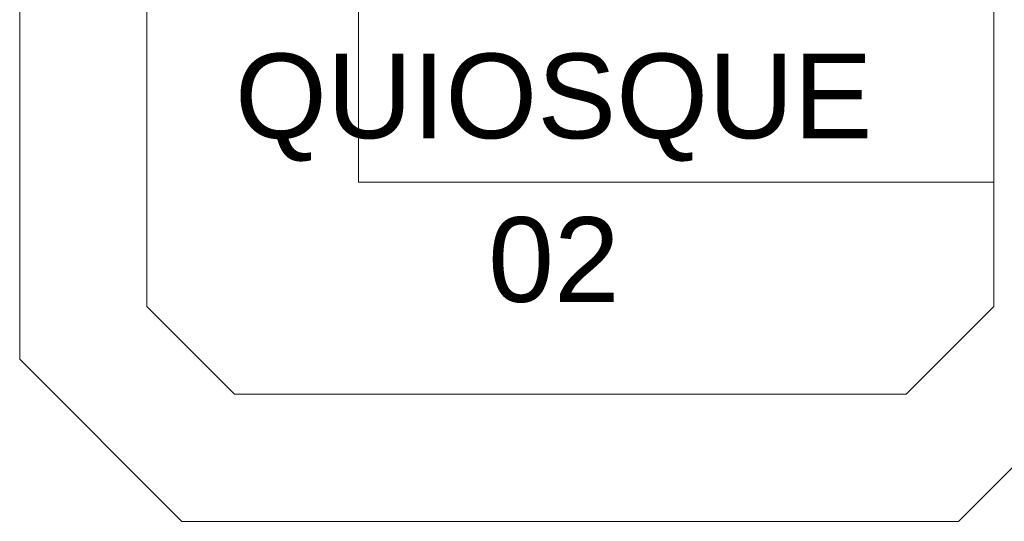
# Model space of a CAD drawing. Header units: feet. Extents: x 8 to 127, y 6 to 90.
# Tile 400 of 538: x 47.926 to 49.089, y 55.055 to 55.647. Entities that reach past the tile are written whole.
import ezdxf

# ---------------------------------------------------------------- set-up
doc = ezdxf.new("R2010")
doc.units = ezdxf.units.FT
doc.header["$MEASUREMENT"] = 0
doc.layers.add('MOBILIARIO', color=250, linetype='Continuous')
doc.layers.add('texto', color=7, linetype='Continuous')
doc.styles.add('Arial', font='arial.ttf')

msp = doc.modelspace()

# ---------------------------------------------------------------- linework, layer by layer
at = {"layer": 'MOBILIARIO', "lineweight": 5}
for p, q in [((48.326, 56.2047), (48.326, 55.4547)), ((47.926, 56.1633), (47.926, 55.2462)), ((48.076, 55.3083), (48.076, 56.1012)), ((49.076, 55.6962), (49.076, 55.3083)), ((48.326, 55.4547), (49.076, 55.4547)), ((48.1796, 55.2047), (48.076, 55.3083)), ((49.076, 55.3083), (48.9725, 55.2047)), ((47.926, 55.2462), (48.1174, 55.0547)), ((49.0346, 55.0547), (49.226, 55.2462)), ((48.9725, 55.2047), (48.1796, 55.2047)), ((48.1174, 55.0547), (49.0346, 55.0547))]:
    msp.add_line(p, q, dxfattribs=at)

# ---------------------------------------------------------------- texts
at = {"layer": 'texto', "lineweight": 5, "char_height": 0.1, "attachment_point": 7, "line_spacing_factor": 0.9, "style": 'Arial'}
for s, insert, width in [('QUIOSQUE', (48.1801, 55.4792), 1.50625), ('02', (48.4791, 55.3122), 0.310671)]:
    msp.add_mtext(s, dxfattribs=dict(at, insert=insert, width=width))

doc.saveas('drawing.dxf')
